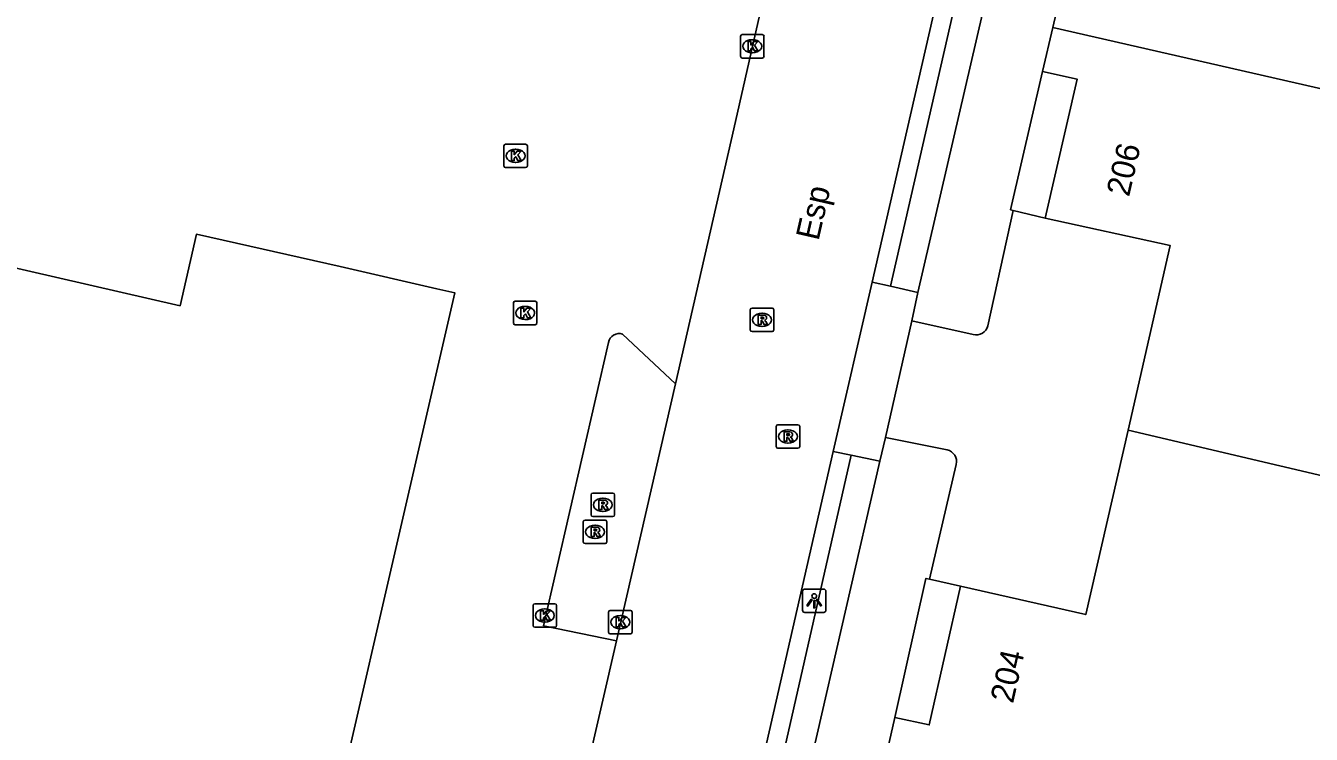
# Model space of a CAD drawing. Extents: x 161389 to 162585, y 388479 to 389761.
# Drawn here: x 162340.8 to 162395.4, y 388919 to 388949.1 of the extents above; entities that cross this region are included whole.
import ezdxf

# ---------------------------------------------------------------- set-up
doc = ezdxf.new("R2010")
doc.units = 0
for name, color, linetype in [('IMGEO_Groenvoorziening', 7, 'Continuous'), ('IMGEO_Haag', 7, 'Continuous'), ('IMGEO_Kolk', 7, 'Continuous'), ('IMGEO_Lichtpunt', 7, 'Continuous'), ('IMGEO_Openbare_ruimte_label', 7, 'Continuous'), ('IMGEO_Pand', 7, 'Continuous'), ('IMGEO_Pand_nummerreeks', 7, 'Continuous'), ('IMGEO_Pand_overbouw', 7, 'Continuous'), ('IMGEO_Parkeervlak_open', 7, 'Continuous'), ('IMGEO_Rijbaan_lokaal_gesloten', 7, 'Continuous'), ('IMGEO_Rioolput', 7, 'Continuous'), ('IMGEO_Voetpad_open', 7, 'Continuous')]:
    doc.layers.add(name, color=color, linetype=linetype)

msp = doc.modelspace()

# ---------------------------------------------------------------- linework, layer by layer
at = {"layer": 'IMGEO_Groenvoorziening'}
for points in [[(162382.762, 388941.273), (162382.652, 388941.3), (162384.017, 388947.183)], [(162365.542, 388935.654), (162362.789, 388923.59), (162365.886, 388922.955)], [(162368.392, 388933.886), (162366.148, 388936.007)]]:
    msp.add_lwpolyline(points, dxfattribs=at)
msp.add_arc((162366.006, 388935.554), 0.475, 72.6327, 167.8096, dxfattribs=at)
at = {"layer": 'IMGEO_Haag'}
msp.add_lwpolyline([(162377.723, 388919.68), (162379.054, 388925.604), (162379.209, 388925.569)], dxfattribs=at)
at = {"layer": 'IMGEO_Kolk'}
for p, q in [((162371.162, 388947.832), (162371.162, 388948.684)), ((162371.237, 388948.758), (162372.089, 388948.758)), ((162372.163, 388948.684), (162372.163, 388947.832)), ((162371.65, 388948.538), (162371.675, 388948.538)), ((162372.089, 388947.758), (162371.237, 388947.758)), ((162371.673, 388947.978), (162371.648, 388947.978)), ((162361.094, 388943.165), (162361.094, 388944.017)), ((162361.169, 388944.091), (162362.021, 388944.091)), ((162361.582, 388943.871), (162361.607, 388943.871)), ((162362.095, 388944.017), (162362.095, 388943.165)), ((162361.605, 388943.311), (162361.58, 388943.311)), ((162362.021, 388943.091), (162361.169, 388943.091)), ((162361.504, 388936.478), (162361.504, 388937.33)), ((162361.579, 388937.404), (162362.431, 388937.404)), ((162361.992, 388937.184), (162362.017, 388937.184)), ((162362.505, 388937.33), (162362.505, 388936.478)), ((162362.015, 388936.624), (162361.99, 388936.624)), ((162362.431, 388936.404), (162361.579, 388936.404)), ((162362.339, 388923.6), (162362.339, 388924.452)), ((162362.414, 388924.526), (162363.266, 388924.526)), ((162362.827, 388924.306), (162362.852, 388924.306)), ((162363.34, 388924.452), (162363.34, 388923.6)), ((162365.55, 388923.317), (162365.55, 388924.169)), ((162365.625, 388924.243), (162366.477, 388924.243)), ((162366.551, 388924.169), (162366.551, 388923.317)), ((162363.266, 388923.526), (162362.414, 388923.526)), ((162362.85, 388923.746), (162362.825, 388923.746)), ((162366.038, 388924.023), (162366.063, 388924.023)), ((162366.477, 388923.243), (162365.625, 388923.243)), ((162366.061, 388923.463), (162366.036, 388923.463))]:
    msp.add_line(p, q, dxfattribs=at)
for points in [[(162371.162, 388947.832), (162371.162, 388948.684)], [(162371.237, 388948.758), (162372.089, 388948.758)], [(162372.163, 388948.684), (162372.163, 388947.832)], [(162371.483, 388948.458), (162371.606, 388948.458), (162371.606, 388948.307), (162371.736, 388948.458), (162371.9, 388948.458), (162371.754, 388948.307), (162371.907, 388948.058), (162371.755, 388948.058), (162371.67, 388948.222), (162371.606, 388948.155), (162371.606, 388948.058), (162371.483, 388948.058), (162371.483, 388948.458)], [(162372.089, 388947.758), (162371.237, 388947.758)], [(162361.094, 388943.165), (162361.094, 388944.017)], [(162361.169, 388944.091), (162362.021, 388944.091)], [(162361.415, 388943.791), (162361.538, 388943.791), (162361.538, 388943.64), (162361.668, 388943.791), (162361.832, 388943.791), (162361.686, 388943.64), (162361.839, 388943.391), (162361.687, 388943.391), (162361.602, 388943.555), (162361.538, 388943.488), (162361.538, 388943.391), (162361.415, 388943.391), (162361.415, 388943.791)], [(162362.095, 388944.017), (162362.095, 388943.165)], [(162362.021, 388943.091), (162361.169, 388943.091)], [(162361.504, 388936.478), (162361.504, 388937.33)], [(162361.579, 388937.404), (162362.431, 388937.404)], [(162362.505, 388937.33), (162362.505, 388936.478)], [(162361.825, 388937.104), (162361.948, 388937.104), (162361.948, 388936.953), (162362.078, 388937.104), (162362.242, 388937.104), (162362.096, 388936.953), (162362.249, 388936.704), (162362.097, 388936.704), (162362.012, 388936.868), (162361.948, 388936.801), (162361.948, 388936.704), (162361.825, 388936.704), (162361.825, 388937.104)], [(162362.431, 388936.404), (162361.579, 388936.404)], [(162362.339, 388923.6), (162362.339, 388924.452)], [(162362.414, 388924.526), (162363.266, 388924.526)], [(162362.66, 388924.226), (162362.783, 388924.226), (162362.783, 388924.075), (162362.913, 388924.226), (162363.077, 388924.226), (162362.931, 388924.075), (162363.084, 388923.826), (162362.932, 388923.826), (162362.847, 388923.99), (162362.783, 388923.923), (162362.783, 388923.826), (162362.66, 388923.826), (162362.66, 388924.226)], [(162363.34, 388924.452), (162363.34, 388923.6)], [(162365.55, 388923.317), (162365.55, 388924.169)], [(162365.625, 388924.243), (162366.477, 388924.243)], [(162366.551, 388924.169), (162366.551, 388923.317)], [(162363.266, 388923.526), (162362.414, 388923.526)], [(162365.871, 388923.943), (162365.994, 388923.943), (162365.994, 388923.792), (162366.124, 388923.943), (162366.288, 388923.943), (162366.142, 388923.792), (162366.295, 388923.543), (162366.143, 388923.543), (162366.058, 388923.707), (162365.994, 388923.64), (162365.994, 388923.543), (162365.871, 388923.543), (162365.871, 388923.943)], [(162366.477, 388923.243), (162365.625, 388923.243)]]:
    msp.add_lwpolyline(points, dxfattribs=at)
for centre, start, end in [((162371.239, 388948.682), 91.552, 178.448), ((162371.239, 388948.682), 91.552, 178.448), ((162372.087, 388948.682), 1.552, 88.448), ((162372.087, 388948.682), 1.552, 88.448), ((162371.239, 388947.834), 181.552, 268.448), ((162371.239, 388947.834), 181.552, 268.448), ((162372.087, 388947.834), 271.552, 358.448), ((162372.087, 388947.834), 271.552, 358.448), ((162361.171, 388944.015), 91.552, 178.448), ((162361.171, 388944.015), 91.552, 178.448), ((162362.019, 388944.015), 1.552, 88.448), ((162362.019, 388944.015), 1.552, 88.448), ((162361.171, 388943.167), 181.552, 268.448), ((162361.171, 388943.167), 181.552, 268.448), ((162362.019, 388943.167), 271.552, 358.448), ((162362.019, 388943.167), 271.552, 358.448), ((162361.581, 388937.328), 91.552, 178.448), ((162361.581, 388937.328), 91.552, 178.448), ((162362.429, 388937.328), 1.552, 88.448), ((162362.429, 388937.328), 1.552, 88.448), ((162361.581, 388936.48), 181.552, 268.448), ((162361.581, 388936.48), 181.552, 268.448), ((162362.429, 388936.48), 271.552, 358.448), ((162362.429, 388936.48), 271.552, 358.448), ((162362.416, 388924.45), 91.552, 178.448), ((162362.416, 388924.45), 91.552, 178.448), ((162363.264, 388924.45), 1.552, 88.448), ((162363.264, 388924.45), 1.552, 88.448), ((162365.627, 388924.167), 91.552, 178.448), ((162365.627, 388924.167), 91.552, 178.448), ((162366.475, 388924.167), 1.552, 88.448), ((162366.475, 388924.167), 1.552, 88.448), ((162362.416, 388923.602), 181.552, 268.448), ((162362.416, 388923.602), 181.552, 268.448), ((162363.264, 388923.602), 271.552, 358.448), ((162363.264, 388923.602), 271.552, 358.448), ((162365.627, 388923.319), 181.552, 268.448), ((162365.627, 388923.319), 181.552, 268.448), ((162366.475, 388923.319), 271.552, 358.448), ((162366.475, 388923.319), 271.552, 358.448)]:
    msp.add_arc(centre, 0.0765, start, end, dxfattribs=at)
for centre, major_axis, ratio, start_param, end_param in [((162371.649, 388948.258), (-0.387, 0.002), 0.722429, 4.712389, 7.853982), ((162371.674, 388948.258), (-0.39, 0.002), 0.717154, 1.570796, 4.712389), ((162361.581, 388943.591), (-0.387, 0.002), 0.722429, 4.712389, 7.853982), ((162361.606, 388943.591), (-0.39, 0.002), 0.717154, 1.570796, 4.712389), ((162361.991, 388936.904), (-0.387, 0.002), 0.722429, 4.712389, 7.853982), ((162362.016, 388936.904), (-0.39, 0.002), 0.717154, 1.570796, 4.712389), ((162362.826, 388924.026), (-0.387, 0.002), 0.722429, 4.712389, 7.853982), ((162362.851, 388924.026), (-0.39, 0.002), 0.717154, 1.570796, 4.712389), ((162366.037, 388923.743), (-0.387, 0.002), 0.722429, 4.712389, 7.853982), ((162366.062, 388923.743), (-0.39, 0.002), 0.717154, 1.570796, 4.712389)]:
    msp.add_ellipse(centre, major_axis=major_axis, ratio=ratio, start_param=start_param, end_param=end_param, dxfattribs=at)
at = {"layer": 'IMGEO_Lichtpunt'}
for p, q in [((162374.704, 388925.151), (162373.896, 388925.151)), ((162374.704, 388925.151), (162373.896, 388925.151)), ((162373.802, 388925.056), (162373.802, 388924.249)), ((162373.802, 388925.056), (162373.802, 388924.249)), ((162374.798, 388924.249), (162374.798, 388925.056)), ((162374.798, 388924.249), (162374.798, 388925.056)), ((162373.896, 388924.155), (162374.704, 388924.155)), ((162373.896, 388924.155), (162374.704, 388924.155))]:
    msp.add_line(p, q, dxfattribs=at)
for points in [[(162374.176, 388924.72), (162374.215, 388924.692), (162374.027, 388924.43), (162373.989, 388924.457), (162374.176, 388924.72)], [(162374.278, 388924.672), (162374.325, 388924.672), (162374.325, 388924.35), (162374.278, 388924.35), (162374.278, 388924.672)], [(162374.388, 388924.692), (162374.426, 388924.719), (162374.613, 388924.457), (162374.574, 388924.429), (162374.388, 388924.692)]]:
    msp.add_lwpolyline(points, dxfattribs=at)
msp.add_circle((162374.301, 388924.854), 0.0994, dxfattribs=at)
for centre, start, end in [((162373.896, 388925.056), 90, 180), ((162373.896, 388925.056), 90, 180), ((162374.704, 388925.056), 0, 90), ((162374.704, 388925.056), 0, 90), ((162373.896, 388924.249), 180, 270), ((162373.896, 388924.249), 180, 270), ((162374.704, 388924.249), 270, 0), ((162374.704, 388924.249), 270, 360)]:
    msp.add_arc(centre, 0.0946, start, end, dxfattribs=at)
at = {"layer": 'IMGEO_Pand'}
for points in [[(162384.447, 388949.052), (162384.957, 388951.266)], [(162384.017, 388947.183), (162384.447, 388949.052)], [(162419.878, 388941.387), (162419.784, 388940.978), (162384.447, 388949.052)], [(162357.822, 388901.413), (162350.993, 388902.975), (162351.799, 388906.466), (162359.012, 388937.762), (162358.244, 388937.938), (162354.138, 388938.878), (162348.019, 388940.254), (162347.32, 388937.213), (162321.535, 388943.142), (162322.217, 388946.171), (162311.401, 388948.624), (162301.281, 388884.015), (162300.445, 388878.969)], [(162384.017, 388947.183), (162385.486, 388946.859), (162384.123, 388940.941)], [(162387.649, 388931.92), (162389.445, 388939.772), (162384.123, 388940.941)], [(162387.649, 388931.92), (162385.853, 388924.067), (162380.529, 388925.27)], [(162419.77, 388924.786), (162419.676, 388924.377), (162387.649, 388931.92)], [(162380.529, 388925.27), (162379.193, 388919.367), (162377.723, 388919.68)], [(162377.723, 388919.68), (162376.89, 388915.999)]]:
    msp.add_lwpolyline(points, dxfattribs=at)
at = {"layer": 'IMGEO_Pand_overbouw'}
for points in [[(162385.486, 388946.859), (162384.017, 388947.183), (162382.652, 388941.3), (162382.762, 388941.273), (162384.123, 388940.941)], [(162380.529, 388925.27), (162379.209, 388925.569), (162379.054, 388925.604), (162377.723, 388919.68), (162379.193, 388919.367)]]:
    msp.add_lwpolyline(points, close=True, dxfattribs=at)
at = {"layer": 'IMGEO_Parkeervlak_open'}
for points in [[(162382.762, 388941.273), (162381.684, 388936.362)], [(162384.123, 388940.941), (162382.762, 388941.273)], [(162381.064, 388935.989), (162378.453, 388936.566)], [(162377.33, 388931.61), (162379.958, 388931.084)], [(162380.344, 388930.457), (162379.209, 388925.569)], [(162379.209, 388925.569), (162380.529, 388925.27)]]:
    msp.add_lwpolyline(points, dxfattribs=at)
for centre, radius, start, end in [((162381.196, 388936.471), 0.5, 254.7065, 347.3568), ((162379.824, 388930.569), 0.532, 347.8357, 75.3997)]:
    msp.add_arc(centre, radius, start, end, dxfattribs=at)
at = {"layer": 'IMGEO_Rijbaan_lokaal_gesloten'}
for points in [[(162375.779, 388966.311), (162374.622, 388961.267), (162371.604, 388947.935), (162370.882, 388944.746), (162368.392, 388933.886)], [(162376.759, 388938.213), (162382.204, 388962.01)], [(162375.111, 388931.012), (162376.759, 388938.213)], [(162368.392, 388933.886), (162365.886, 388922.955)], [(162372.264, 388918.571), (162375.111, 388931.012)], [(162365.886, 388922.955), (162364.598, 388917.339)]]:
    msp.add_lwpolyline(points, dxfattribs=at)
at = {"layer": 'IMGEO_Rioolput'}
for p, q in [((162371.58, 388936.187), (162371.58, 388937.039)), ((162371.655, 388937.113), (162372.507, 388937.113)), ((162372.068, 388936.893), (162372.093, 388936.893)), ((162372.581, 388937.039), (162372.581, 388936.187)), ((162372.507, 388936.113), (162371.655, 388936.113)), ((162372.091, 388936.333), (162372.066, 388936.333)), ((162372.68, 388931.219), (162372.68, 388932.071)), ((162372.755, 388932.145), (162373.607, 388932.145)), ((162373.168, 388931.925), (162373.193, 388931.925)), ((162373.681, 388932.071), (162373.681, 388931.219)), ((162373.191, 388931.365), (162373.166, 388931.365)), ((162373.607, 388931.145), (162372.755, 388931.145)), ((162364.805, 388928.309), (162364.805, 388929.161)), ((162364.88, 388929.235), (162365.732, 388929.235)), ((162365.293, 388929.015), (162365.318, 388929.015)), ((162365.806, 388929.161), (162365.806, 388928.309)), ((162365.316, 388928.455), (162365.291, 388928.455)), ((162364.476, 388927.16), (162364.476, 388928.012)), ((162364.551, 388928.086), (162365.403, 388928.086)), ((162365.732, 388928.235), (162364.88, 388928.235)), ((162365.477, 388928.012), (162365.477, 388927.16)), ((162364.964, 388927.866), (162364.989, 388927.866)), ((162365.403, 388927.086), (162364.551, 388927.086)), ((162364.987, 388927.306), (162364.962, 388927.306))]:
    msp.add_line(p, q, dxfattribs=at)
for points in [[(162371.58, 388936.187), (162371.58, 388937.039)], [(162371.655, 388937.113), (162372.507, 388937.113)], [(162372.169, 388936.811), (162371.917, 388936.813), (162371.917, 388936.413)], [(162372.095, 388936.732), (162372.041, 388936.732), (162372.041, 388936.651)], [(162372.041, 388936.651), (162372.093, 388936.651)], [(162372.581, 388937.039), (162372.581, 388936.187)], [(162372.507, 388936.113), (162371.655, 388936.113)], [(162371.917, 388936.413), (162372.041, 388936.413), (162372.041, 388936.575), (162372.052, 388936.575)], [(162372.099, 388936.546), (162372.17, 388936.413), (162372.31, 388936.413), (162372.245, 388936.539)], [(162372.68, 388931.219), (162372.68, 388932.071)], [(162372.755, 388932.145), (162373.607, 388932.145)], [(162373.269, 388931.843), (162373.017, 388931.845), (162373.017, 388931.445)], [(162373.195, 388931.764), (162373.141, 388931.764), (162373.141, 388931.683)], [(162373.681, 388932.071), (162373.681, 388931.219)], [(162373.017, 388931.445), (162373.141, 388931.445), (162373.141, 388931.607), (162373.152, 388931.607)], [(162373.141, 388931.683), (162373.193, 388931.683)], [(162373.199, 388931.578), (162373.27, 388931.445), (162373.41, 388931.445), (162373.345, 388931.571)], [(162373.607, 388931.145), (162372.755, 388931.145)], [(162364.805, 388928.309), (162364.805, 388929.161)], [(162364.88, 388929.235), (162365.732, 388929.235)], [(162365.806, 388929.161), (162365.806, 388928.309)], [(162365.394, 388928.933), (162365.142, 388928.935), (162365.142, 388928.535)], [(162365.142, 388928.535), (162365.266, 388928.535), (162365.266, 388928.697), (162365.277, 388928.697)], [(162365.32, 388928.854), (162365.266, 388928.854), (162365.266, 388928.773)], [(162365.266, 388928.773), (162365.318, 388928.773)], [(162365.324, 388928.668), (162365.395, 388928.535), (162365.535, 388928.535), (162365.47, 388928.661)], [(162364.476, 388927.16), (162364.476, 388928.012)], [(162364.551, 388928.086), (162365.403, 388928.086)], [(162365.732, 388928.235), (162364.88, 388928.235)], [(162365.477, 388928.012), (162365.477, 388927.16)], [(162365.065, 388927.784), (162364.813, 388927.786), (162364.813, 388927.386)], [(162364.813, 388927.386), (162364.937, 388927.386), (162364.937, 388927.548), (162364.948, 388927.548)], [(162364.991, 388927.705), (162364.937, 388927.705), (162364.937, 388927.624)], [(162364.937, 388927.624), (162364.989, 388927.624)], [(162364.995, 388927.519), (162365.066, 388927.386), (162365.206, 388927.386), (162365.141, 388927.512)], [(162365.403, 388927.086), (162364.551, 388927.086)]]:
    msp.add_lwpolyline(points, dxfattribs=at)
for centre, radius, start, end in [((162371.657, 388937.037), 0.0765, 91.552, 178.448), ((162371.657, 388937.037), 0.0765, 91.552, 178.448), ((162372.077, 388936.84), 0.19, 274.7715, 282.9687), ((162372.101, 388936.636), 0.0964, 77.0061, 93.1865), ((162372.115, 388936.693), 0.0378, 276.6634, 79.6772), ((162372.168, 388936.701), 0.109, 350.3612, 89.416), ((162372.166, 388936.701), 0.112, 277.5842, 350.9817), ((162372.505, 388937.037), 0.0765, 1.552, 88.448), ((162372.505, 388937.037), 0.0765, 1.552, 88.448), ((162371.657, 388936.189), 0.0765, 181.552, 268.448), ((162371.657, 388936.189), 0.0765, 181.552, 268.448), ((162372.051, 388936.522), 0.0533, 26.0293, 88.6989), ((162372.15, 388936.486), 0.108, 29.5134, 73.7905), ((162372.505, 388936.189), 0.0765, 271.552, 358.448), ((162372.505, 388936.189), 0.0765, 271.552, 358.448), ((162372.757, 388932.069), 0.0765, 91.552, 178.448), ((162372.757, 388932.069), 0.0765, 91.552, 178.448), ((162373.201, 388931.668), 0.0964, 77.0061, 93.1865), ((162373.215, 388931.725), 0.0378, 276.6634, 79.6772), ((162373.268, 388931.733), 0.109, 350.3612, 89.416), ((162373.266, 388931.733), 0.112, 277.5842, 350.9817), ((162373.605, 388932.069), 0.0765, 1.552, 88.448), ((162373.605, 388932.069), 0.0765, 1.552, 88.448), ((162372.757, 388931.221), 0.0765, 181.552, 268.448), ((162372.757, 388931.221), 0.0765, 181.552, 268.448), ((162373.151, 388931.554), 0.0533, 26.0293, 88.6989), ((162373.177, 388931.872), 0.19, 274.7715, 282.9687), ((162373.25, 388931.518), 0.108, 29.5134, 73.7905), ((162373.605, 388931.221), 0.0765, 271.552, 358.448), ((162373.605, 388931.221), 0.0765, 271.552, 358.448), ((162364.882, 388929.159), 0.0765, 91.552, 178.448), ((162364.882, 388929.159), 0.0765, 91.552, 178.448), ((162365.73, 388929.159), 0.0765, 1.552, 88.448), ((162365.73, 388929.159), 0.0765, 1.552, 88.448), ((162365.276, 388928.644), 0.0533, 26.0293, 88.6989), ((162365.302, 388928.962), 0.19, 274.7715, 282.9687), ((162365.326, 388928.758), 0.0964, 77.0061, 93.1865), ((162365.34, 388928.815), 0.0378, 276.6634, 79.6772), ((162365.393, 388928.823), 0.109, 350.3612, 89.416), ((162365.391, 388928.823), 0.112, 277.5842, 350.9817), ((162365.375, 388928.608), 0.108, 29.5134, 73.7905), ((162364.553, 388928.01), 0.0765, 91.552, 178.448), ((162364.553, 388928.01), 0.0765, 91.552, 178.448), ((162364.882, 388928.311), 0.0765, 181.552, 268.448), ((162364.882, 388928.311), 0.0765, 181.552, 268.448), ((162365.401, 388928.01), 0.0765, 1.552, 88.448), ((162365.401, 388928.01), 0.0765, 1.552, 88.448), ((162365.73, 388928.311), 0.0765, 271.552, 358.448), ((162365.73, 388928.311), 0.0765, 271.552, 358.448), ((162364.947, 388927.495), 0.0533, 26.0293, 88.6989), ((162364.973, 388927.813), 0.19, 274.7715, 282.9687), ((162364.997, 388927.609), 0.0964, 77.0061, 93.1865), ((162365.011, 388927.666), 0.0378, 276.6634, 79.6772), ((162365.064, 388927.674), 0.109, 350.3612, 89.416), ((162365.062, 388927.674), 0.112, 277.5842, 350.9817), ((162365.046, 388927.459), 0.108, 29.5134, 73.7905), ((162364.553, 388927.162), 0.0765, 181.552, 268.448), ((162364.553, 388927.162), 0.0765, 181.552, 268.448), ((162365.401, 388927.162), 0.0765, 271.552, 358.448), ((162365.401, 388927.162), 0.0765, 271.552, 358.448)]:
    msp.add_arc(centre, radius, start, end, dxfattribs=at)
for centre, major_axis, ratio, start_param, end_param in [((162372.067, 388936.613), (-0.387, 0.002), 0.722429, 4.712389, 7.853982), ((162372.092, 388936.613), (-0.39, 0.002), 0.717154, 1.570796, 4.712389), ((162373.167, 388931.645), (-0.387, 0.002), 0.722429, 4.712389, 7.853982), ((162373.192, 388931.645), (-0.39, 0.002), 0.717154, 1.570796, 4.712389), ((162365.292, 388928.735), (-0.387, 0.002), 0.722429, 4.712389, 7.853982), ((162365.317, 388928.735), (-0.39, 0.002), 0.717154, 1.570796, 4.712389), ((162364.963, 388927.586), (-0.387, 0.002), 0.722429, 4.712389, 7.853982), ((162364.988, 388927.586), (-0.39, 0.002), 0.717154, 1.570796, 4.712389)]:
    msp.add_ellipse(centre, major_axis=major_axis, ratio=ratio, start_param=start_param, end_param=end_param, dxfattribs=at)
at = {"layer": 'IMGEO_Voetpad_open'}
for points in [[(162377.541, 388938.047), (162382.982, 388961.817)], [(162384.207, 388961.545), (162378.71, 388937.772)], [(162376.759, 388938.213), (162377.541, 388938.047)], [(162377.541, 388938.047), (162378.71, 388937.772)], [(162378.71, 388937.772), (162378.453, 388936.566)], [(162378.453, 388936.566), (162377.33, 388931.61)], [(162377.33, 388931.61), (162377.087, 388930.6)], [(162373.047, 388918.403), (162375.876, 388930.85)], [(162375.876, 388930.85), (162375.111, 388931.012)], [(162375.876, 388930.85), (162377.087, 388930.6)], [(162377.087, 388930.6), (162374.231, 388918.115)]]:
    msp.add_lwpolyline(points, dxfattribs=at)

# ---------------------------------------------------------------- texts
at = {"layer": 'IMGEO_Openbare_ruimte_label'}
msp.add_text('Esp', height=1, rotation=77.117, dxfattribs=at).set_placement((162374.481, 388939.947))
at = {"layer": 'IMGEO_Pand_nummerreeks'}
for s, rotation, p in [('206', 77.0301, (162387.692, 388941.82)), ('204', 77.2473, (162382.755, 388920.25))]:
    msp.add_text(s, height=1, rotation=rotation, dxfattribs=at).set_placement(p)

doc.saveas('drawing.dxf')
